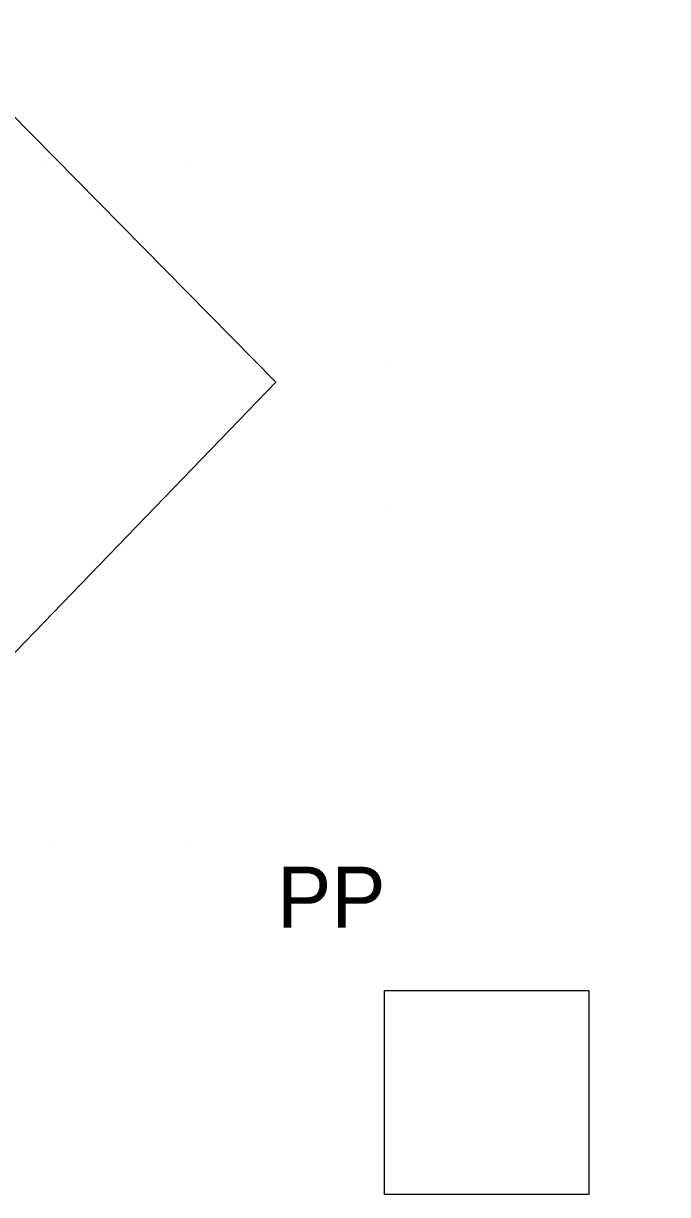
# Model space of a CAD drawing. Extents: x 1602514 to 1609837, y 863887 to 871157.
# Drawn here: x 1605395.4 to 1605461.7, y 866814.5 to 866935 of the extents above; entities that cross this region are included whole.
import ezdxf

# ---------------------------------------------------------------- set-up
doc = ezdxf.new("R2010")
doc.units = 0
for name, color, linetype in [('Survey-Misc paved surface', 7, 'Continuous'), ('Survey-Spot dirt', 7, 'Continuous'), ('Utility-Pole', 7, 'Continuous')]:
    doc.layers.add(name, color=color, linetype=linetype)

msp = doc.modelspace()

# ---------------------------------------------------------------- linework, layer by layer
at = {"layer": 'Survey-Misc paved surface'}
msp.add_lwpolyline([(1605352.17, 866882.69), (1605394.05, 866925.83), (1605421.42, 866898.04), (1605381.27, 866856.48)], close=True, dxfattribs=at)
msp.add_lwpolyline([(1605352.17, 866882.69), (1605394.05, 866925.83), (1605421.42, 866898.04), (1605381.27, 866856.48)], close=True, dxfattribs=at)
at = {"layer": 'Survey-Spot dirt'}
for p, q in [((1605412.14, 866934.95), (1605412.14, 866934.95)), ((1605412.14, 866934.95), (1605412.14, 866934.95)), ((1605405.07, 866927.88), (1605405.07, 866927.88)), ((1605405.07, 866927.88), (1605405.07, 866927.88)), ((1605419.18, 866927.88), (1605419.18, 866927.88)), ((1605419.18, 866927.88), (1605419.18, 866927.88)), ((1605433.31, 866927.97), (1605433.31, 866927.97)), ((1605433.31, 866927.97), (1605433.31, 866927.97)), ((1605447.42, 866927.85), (1605447.42, 866927.85)), ((1605447.42, 866927.85), (1605447.42, 866927.85)), ((1605461.63, 866927.96), (1605461.63, 866927.96)), ((1605461.63, 866927.96), (1605461.63, 866927.96)), ((1605397.94, 866920.83), (1605397.94, 866920.83)), ((1605397.94, 866920.83), (1605397.94, 866920.83)), ((1605412.04, 866920.89), (1605412.04, 866920.89)), ((1605412.04, 866920.89), (1605412.04, 866920.89)), ((1605426.28, 866920.85), (1605426.28, 866920.85)), ((1605426.28, 866920.85), (1605426.28, 866920.85)), ((1605440.42, 866920.8), (1605440.42, 866920.8)), ((1605440.42, 866920.8), (1605440.42, 866920.8)), ((1605454.47, 866920.93), (1605454.47, 866920.93)), ((1605454.47, 866920.93), (1605454.47, 866920.93)), ((1605404.94, 866913.77), (1605404.94, 866913.77)), ((1605404.94, 866913.77), (1605404.94, 866913.77)), ((1605419.12, 866913.77), (1605419.12, 866913.77)), ((1605419.12, 866913.77), (1605419.12, 866913.77)), ((1605433.28, 866913.82), (1605433.28, 866913.82)), ((1605433.28, 866913.82), (1605433.28, 866913.82)), ((1605447.38, 866913.82), (1605447.38, 866913.82)), ((1605447.38, 866913.82), (1605447.38, 866913.82)), ((1605461.5, 866913.71), (1605461.5, 866913.71)), ((1605461.5, 866913.71), (1605461.5, 866913.71)), ((1605397.83, 866906.67), (1605397.83, 866906.67)), ((1605397.83, 866906.67), (1605397.83, 866906.67)), ((1605412.09, 866906.67), (1605412.09, 866906.67)), ((1605412.09, 866906.67), (1605412.09, 866906.67)), ((1605440.35, 866906.75), (1605440.35, 866906.75)), ((1605440.35, 866906.75), (1605440.35, 866906.75)), ((1605454.47, 866906.73), (1605454.47, 866906.73)), ((1605454.47, 866906.73), (1605454.47, 866906.73)), ((1605426.32, 866906.63), (1605426.32, 866906.63)), ((1605426.32, 866906.63), (1605426.32, 866906.63)), ((1605404.96, 866899.77), (1605404.96, 866899.77)), ((1605404.96, 866899.77), (1605404.96, 866899.77)), ((1605419.13, 866899.69), (1605419.13, 866899.69)), ((1605419.13, 866899.69), (1605419.13, 866899.69)), ((1605433.35, 866899.57), (1605433.35, 866899.57)), ((1605433.35, 866899.57), (1605433.35, 866899.57)), ((1605447.38, 866899.63), (1605447.38, 866899.63)), ((1605447.38, 866899.63), (1605447.38, 866899.63)), ((1605461.54, 866899.68), (1605461.54, 866899.68)), ((1605461.54, 866899.68), (1605461.54, 866899.68)), ((1605397.86, 866892.54), (1605397.86, 866892.54)), ((1605397.86, 866892.54), (1605397.86, 866892.54)), ((1605412.12, 866892.54), (1605412.12, 866892.54)), ((1605412.12, 866892.54), (1605412.12, 866892.54)), ((1605426.21, 866892.5), (1605426.21, 866892.5)), ((1605426.21, 866892.5), (1605426.21, 866892.5)), ((1605440.42, 866892.39), (1605440.42, 866892.39)), ((1605440.42, 866892.39), (1605440.42, 866892.39)), ((1605454.42, 866892.6), (1605454.42, 866892.6)), ((1605454.42, 866892.6), (1605454.42, 866892.6)), ((1605405.11, 866885.47), (1605405.11, 866885.47)), ((1605405.11, 866885.47), (1605405.11, 866885.47)), ((1605419.13, 866885.49), (1605419.13, 866885.49)), ((1605419.13, 866885.49), (1605419.13, 866885.49)), ((1605433.34, 866885.47), (1605433.34, 866885.47)), ((1605433.34, 866885.47), (1605433.34, 866885.47)), ((1605447.42, 866885.63), (1605447.42, 866885.63)), ((1605447.42, 866885.63), (1605447.42, 866885.63)), ((1605461.43, 866885.52), (1605461.43, 866885.52)), ((1605461.43, 866885.52), (1605461.43, 866885.52)), ((1605397.97, 866878.39), (1605397.97, 866878.39)), ((1605397.97, 866878.39), (1605397.97, 866878.39)), ((1605412.22, 866878.31), (1605412.22, 866878.31)), ((1605412.22, 866878.31), (1605412.22, 866878.31)), ((1605426.19, 866878.48), (1605426.19, 866878.48)), ((1605426.19, 866878.48), (1605426.19, 866878.48)), ((1605440.4, 866878.43), (1605440.4, 866878.43)), ((1605440.4, 866878.43), (1605440.4, 866878.43)), ((1605454.58, 866878.37), (1605454.58, 866878.37)), ((1605454.58, 866878.37), (1605454.58, 866878.37)), ((1605405.02, 866871.34), (1605405.02, 866871.34)), ((1605405.02, 866871.34), (1605405.02, 866871.34)), ((1605419.09, 866871.38), (1605419.09, 866871.38)), ((1605419.09, 866871.38), (1605419.09, 866871.38)), ((1605433.3, 866871.35), (1605433.3, 866871.35)), ((1605433.3, 866871.35), (1605433.3, 866871.35)), ((1605447.45, 866871.36), (1605447.45, 866871.36)), ((1605447.45, 866871.36), (1605447.45, 866871.36)), ((1605461.69, 866871.28), (1605461.69, 866871.28)), ((1605461.69, 866871.28), (1605461.69, 866871.28)), ((1605397.9, 866864.39), (1605397.9, 866864.39)), ((1605397.9, 866864.39), (1605397.9, 866864.39)), ((1605412.12, 866864.24), (1605412.12, 866864.24)), ((1605412.12, 866864.24), (1605412.12, 866864.24)), ((1605426.37, 866864.14), (1605426.37, 866864.14)), ((1605426.37, 866864.14), (1605426.37, 866864.14)), ((1605440.37, 866864.27), (1605440.37, 866864.27)), ((1605440.37, 866864.27), (1605440.37, 866864.27)), ((1605454.44, 866864.25), (1605454.44, 866864.25)), ((1605454.44, 866864.25), (1605454.44, 866864.25)), ((1605405.06, 866856.96), (1605405.06, 866856.96)), ((1605405.06, 866856.96), (1605405.06, 866856.96)), ((1605419.16, 866857.21), (1605419.16, 866857.21)), ((1605419.16, 866857.21), (1605419.16, 866857.21)), ((1605433.36, 866857.17), (1605433.36, 866857.17)), ((1605433.36, 866857.17), (1605433.36, 866857.17)), ((1605447.45, 866857.24), (1605447.45, 866857.24)), ((1605447.45, 866857.24), (1605447.45, 866857.24)), ((1605461.55, 866857.25), (1605461.55, 866857.25)), ((1605461.55, 866857.25), (1605461.55, 866857.25)), ((1605398.03, 866850.21), (1605398.03, 866850.21)), ((1605398.03, 866850.21), (1605398.03, 866850.21)), ((1605412.03, 866850.15), (1605412.03, 866850.15)), ((1605412.03, 866850.15), (1605412.03, 866850.15)), ((1605426.13, 866850.2), (1605426.13, 866850.2)), ((1605426.13, 866850.2), (1605426.13, 866850.2)), ((1605440.45, 866850.02), (1605440.45, 866850.02)), ((1605440.45, 866850.02), (1605440.45, 866850.02)), ((1605454.65, 866849.99), (1605454.65, 866849.99)), ((1605454.65, 866849.99), (1605454.65, 866849.99)), ((1605405.15, 866842.98), (1605405.15, 866842.98)), ((1605405.15, 866842.98), (1605405.15, 866842.98)), ((1605419.15, 866843.09), (1605419.15, 866843.09)), ((1605419.15, 866843.09), (1605419.15, 866843.09)), ((1605433.3, 866842.98), (1605433.3, 866842.98)), ((1605433.3, 866842.98), (1605433.3, 866842.98)), ((1605447.4, 866843.09), (1605447.4, 866843.09)), ((1605447.4, 866843.09), (1605447.4, 866843.09)), ((1605461.58, 866843.02), (1605461.58, 866843.02)), ((1605461.58, 866843.02), (1605461.58, 866843.02)), ((1605397.83, 866835.96), (1605397.83, 866835.96)), ((1605397.83, 866835.96), (1605397.83, 866835.96)), ((1605412.12, 866835.94), (1605412.12, 866835.94)), ((1605412.12, 866835.94), (1605412.12, 866835.94)), ((1605426.09, 866836.04), (1605426.09, 866836.04)), ((1605426.09, 866836.04), (1605426.09, 866836.04)), ((1605440.46, 866835.95), (1605440.46, 866835.95)), ((1605440.46, 866835.95), (1605440.46, 866835.95)), ((1605454.57, 866835.93), (1605454.57, 866835.93)), ((1605454.57, 866835.93), (1605454.57, 866835.93)), ((1605405, 866828.89), (1605405, 866828.89)), ((1605405, 866828.89), (1605405, 866828.89)), ((1605419.08, 866828.91), (1605419.08, 866828.91)), ((1605419.08, 866828.91), (1605419.08, 866828.91)), ((1605433.35, 866828.86), (1605433.35, 866828.86)), ((1605433.35, 866828.86), (1605433.35, 866828.86)), ((1605447.52, 866828.87), (1605447.52, 866828.87)), ((1605447.52, 866828.87), (1605447.52, 866828.87)), ((1605461.49, 866828.89), (1605461.49, 866828.89)), ((1605461.49, 866828.89), (1605461.49, 866828.89)), ((1605397.92, 866821.81), (1605397.92, 866821.81)), ((1605397.92, 866821.81), (1605397.92, 866821.81)), ((1605412.17, 866821.85), (1605412.17, 866821.85)), ((1605412.17, 866821.85), (1605412.17, 866821.85)), ((1605426.19, 866821.67), (1605426.19, 866821.67)), ((1605426.19, 866821.67), (1605426.19, 866821.67)), ((1605440.47, 866821.69), (1605440.47, 866821.69)), ((1605440.47, 866821.69), (1605440.47, 866821.69)), ((1605454.53, 866821.69), (1605454.53, 866821.69)), ((1605454.53, 866821.69), (1605454.53, 866821.69)), ((1605404.91, 866814.84), (1605404.91, 866814.84)), ((1605404.91, 866814.84), (1605404.91, 866814.84)), ((1605419.22, 866814.66), (1605419.22, 866814.66)), ((1605419.22, 866814.66), (1605419.22, 866814.66)), ((1605433.3, 866814.95), (1605433.3, 866814.95)), ((1605433.3, 866814.95), (1605433.3, 866814.95)), ((1605447.48, 866814.49), (1605447.48, 866814.49)), ((1605447.48, 866814.49), (1605447.48, 866814.49)), ((1605461.59, 866814.7), (1605461.59, 866814.7)), ((1605461.59, 866814.7), (1605461.59, 866814.7))]:
    msp.add_line(p, q, dxfattribs=at)
at = {"layer": 'Utility-Pole'}
msp.add_lwpolyline([(1605432.59, 866835.48), (1605453.6, 866835.48), (1605453.6, 866814.48), (1605432.59, 866814.48)], close=True, dxfattribs=at)
msp.add_lwpolyline([(1605432.59, 866835.48), (1605453.6, 866835.48), (1605453.6, 866814.48), (1605432.59, 866814.48)], close=True, dxfattribs=at)

# ---------------------------------------------------------------- texts
msp.add_text('PP', height=6.251, dxfattribs=at).set_placement((1605421.54, 866841.95))
msp.add_text('PP', height=6.251, dxfattribs=at).set_placement((1605421.54, 866841.95))

doc.saveas('drawing.dxf')
